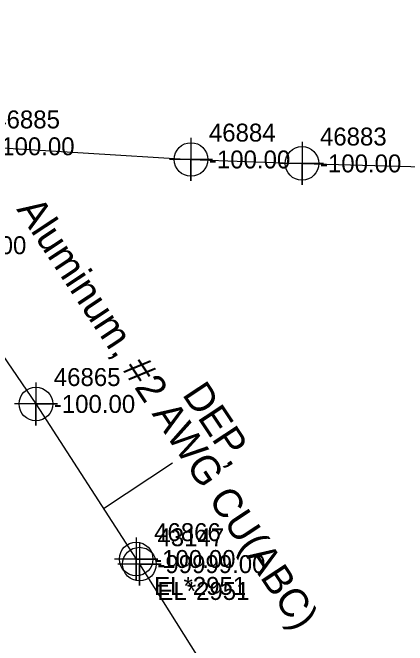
# Model space of a CAD drawing. Extents: x 2083698 to 2094313, y 743246 to 752873.
# Drawn here: x 2092728.1 to 2092783.1, y 747019.8 to 747108.1 of the extents above; entities that cross this region are included whole.
import ezdxf

# ---------------------------------------------------------------- set-up
doc = ezdxf.new("R2010")
doc.units = 0
for name, color, linetype in [('COGO Default Point Number', 7, 'Continuous'), ('Exist Property Iron Pin Leader', 7, 'Continuous'), ('Exist Property Iron Pin Text', 7, 'Continuous'), ('Exist Property Line', 7, 'Continuous'), ('Exist Property Monument Leader', 7, 'Continuous'), ('Exist Property Monument Text', 7, 'Continuous'), ('Exist Right of Way Line', 7, 'Continuous'), ('Exist Utilities Power UG Cable SUE LOS B', 7, 'Continuous'), ('Exist Utilities Power UG Cable SUE LOS B Leader', 7, 'Continuous'), ('Exist Utilities Power UG Cable SUE LOS B Text', 7, 'Continuous'), ('Exist Utilities Water UG Line SUE LOS B', 7, 'Continuous')]:
    doc.layers.add(name, color=color, linetype=linetype)

msp = doc.modelspace()

# ---------------------------------------------------------------- linework, layer by layer
at = {"layer": 'COGO Default Point Number'}
for points in [[(2092752.936, 747090.633), (2092752.936, 747084.633), (2092752.936, 747087.633), (2092755.936, 747087.633), (2092749.936, 747087.633)], [(2092768.412, 747090.082), (2092768.412, 747084.082), (2092768.412, 747087.082), (2092771.412, 747087.082), (2092765.412, 747087.082)]]:
    msp.add_lwpolyline(points, dxfattribs=at)
for centre in [(2092752.936, 747087.633), (2092768.412, 747087.082)]:
    msp.add_circle(centre, 2.344, dxfattribs=at)
at = {"layer": 'Exist Property Iron Pin Text'}
for points in [[(2092731.325, 747056.517), (2092731.325, 747050.517), (2092731.325, 747053.517), (2092734.325, 747053.517), (2092728.325, 747053.517)], [(2092745.301, 747034.878), (2092745.301, 747028.878), (2092745.301, 747031.878), (2092748.301, 747031.878), (2092742.301, 747031.878)], [(2092745.761, 747034.164), (2092745.761, 747028.164), (2092745.761, 747031.164), (2092748.761, 747031.164), (2092742.761, 747031.164)]]:
    msp.add_lwpolyline(points, dxfattribs=at)
for centre in [(2092731.325, 747053.517), (2092745.301, 747031.878), (2092745.761, 747031.164)]:
    msp.add_circle(centre, 2.344, dxfattribs=at)
at = {"layer": 'Exist Utilities Power UG Cable SUE LOS B'}
for points in [[(2092694.176, 747108.122), (2092696.091, 747104.079), (2092705.412, 747089.759), (2092708.431, 747087.156), (2092716.156, 747075.667), (2092731.325, 747053.517), (2092745.301, 747031.878)], [(2092745.761, 747031.164), (2092758.012, 747011.603), (2092766.161, 747003.304), (2092779.08, 746996.209), (2092798.068, 746989.248), (2092803.069, 746988.029), (2092812.899, 746986.731), (2092814.929, 746987.173), (2092815.599, 746989.985)]]:
    msp.add_lwpolyline(points, dxfattribs=at)
at = {"layer": 'Exist Utilities Power UG Cable SUE LOS B Leader'}
msp.add_line((2092740.738, 747038.942), (2092750.347, 747045.296), dxfattribs=at)
at = {"layer": 'Exist Utilities Water UG Line SUE LOS B'}
msp.add_lwpolyline([(2092703.305, 747089.202), (2092712.4, 747089.811), (2092722.88, 747089.471), (2092752.936, 747087.633), (2092768.412, 747087.082), (2092793.704, 747086.354), (2092823.535, 747085.612), (2092837.741, 747085.406), (2092849.241, 747084.42)], dxfattribs=at)

# ---------------------------------------------------------------- texts
at = {"layer": 'Exist Property Iron Pin Leader'}
for s, p in [('46865', (2092733.825, 747056.017)), ('46866', (2092747.801, 747034.378)), ('43147', (2092748.261, 747033.664))]:
    msp.add_text(s, height=2.5, dxfattribs=at).set_placement(p)
at = {"layer": 'Exist Property Line'}
for p in [(2092725.38, 747088.221), (2092755.436, 747086.383), (2092770.912, 747085.832)]:
    msp.add_text('-100.00', height=2.5, dxfattribs=at).set_placement(p)
at = {"layer": 'Exist Property Monument Leader'}
for p in [(2092747.801, 747026.878), (2092748.261, 747026.164)]:
    msp.add_text('EL*2951', height=2.5, dxfattribs=at).set_placement(p)
at = {"layer": 'Exist Property Monument Text'}
for s, p in [('-100.00', (2092718.656, 747074.417)), ('-100.00', (2092733.825, 747052.267)), ('-100.00', (2092747.801, 747030.628)), ('-99999.00', (2092748.261, 747029.914))]:
    msp.add_text(s, height=2.5, dxfattribs=at).set_placement(p)
at = {"layer": 'Exist Right of Way Line'}
for s, p in [('46885', (2092725.38, 747091.971)), ('46884', (2092755.436, 747090.133)), ('46883', (2092770.912, 747089.582))]:
    msp.add_text(s, height=2.5, dxfattribs=at).set_placement(p)
at = {"layer": 'Exist Utilities Power UG Cable SUE LOS B Text'}
for s, p in [('Aluminum, #2 AWG CU(ABC)', (2092728.559, 747080.668)), ('DEP,', (2092751.636, 747054.846))]:
    msp.add_text(s, height=4, rotation=303.47251, dxfattribs=at).set_placement(p)

doc.saveas('drawing.dxf')
